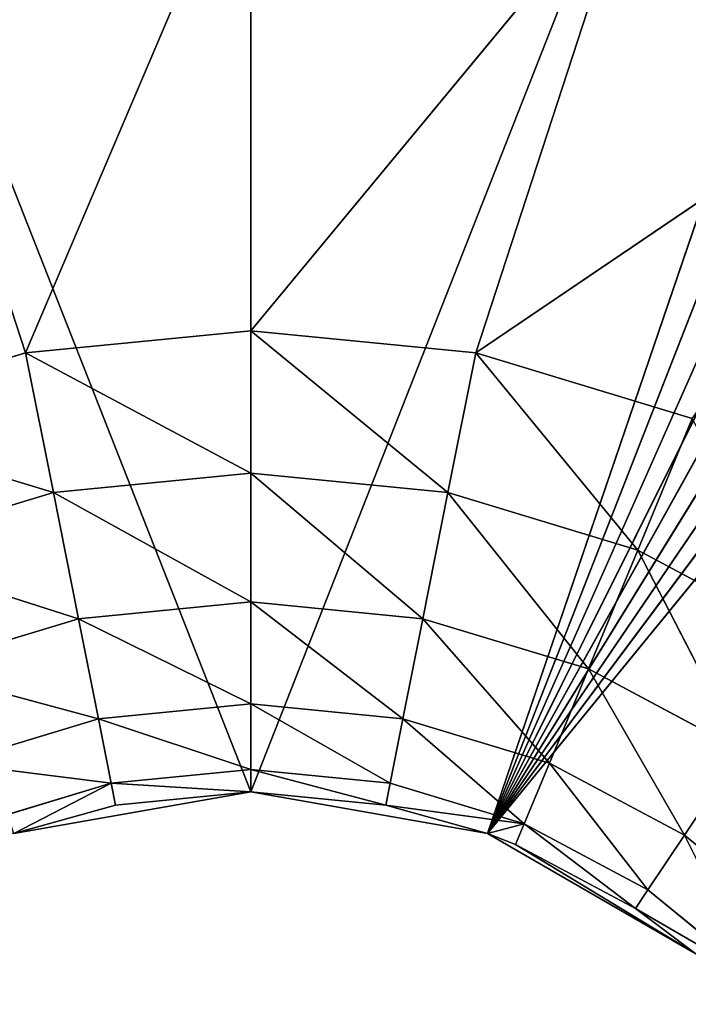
# Model space of a CAD drawing. Extents: x 14 to 217, y 27 to 186.
# Tile 618 of 656: x 43.11 to 44.56, y 119.75 to 121.88. Entities that reach past the tile are written whole.
import ezdxf

# ---------------------------------------------------------------- set-up
doc = ezdxf.new("R2010")
doc.units = 0
doc.header["$LTSCALE"] = 25.4
doc.layers.get('0').update_dxf_attribs({"color": 13, "linetype": 'CONTINUOUS'})

# ---------------------------------------------------------------- blocks, each defined once
blk = doc.blocks.new('PROFILE-RECESSED-T-CONNECT')
at = {"color": 0}
for p, q in [((29.6722, 13.9594, 64.8543), (30.1412, 13.9594, 64.712)), ((29.6722, 13.9594, 64.8543), (30.1412, 13.9594, 64.712)), ((29.6722, 13.9594, 64.8543), (30.2015, 13.9105, 65.0151)), ((29.6722, 13.9594, 64.8543), (30.2015, 13.9105, 65.0151)), ((30.1412, 13.9594, 64.712), (29.7987, 13.9594, 63.661)), ((30.1412, 13.9594, 64.712), (29.7987, 13.9594, 63.661)), ((30.1412, 13.9594, 64.712), (30.6289, 13.9594, 63.564)), ((30.1412, 13.9594, 64.712), (30.6289, 13.9594, 63.564)), ((30.1412, 13.9594, 64.712), (30.6289, 13.9594, 64.664)), ((30.6289, 13.9105, 64.973), (30.1412, 13.9594, 64.712)), ((30.1412, 13.9594, 64.712), (30.2015, 13.9105, 65.0151)), ((30.1412, 13.9594, 64.712), (30.2015, 13.9105, 65.0151)), ((30.1412, 13.9594, 64.712), (30.6289, 13.9594, 64.664)), ((30.6289, 13.9105, 64.973), (30.1412, 13.9594, 64.712)), ((30.6289, 13.9594, 64.664), (30.6289, 13.9594, 63.564)), ((30.6289, 13.9594, 64.664), (30.6289, 13.9594, 63.564)), ((30.6289, 13.9594, 64.664), (31.4591, 13.9594, 63.661)), ((30.6289, 13.9594, 64.664), (31.4591, 13.9594, 63.661)), ((30.6289, 13.9594, 64.664), (31.1166, 13.9594, 64.712)), ((30.6289, 13.9594, 64.664), (31.1166, 13.9594, 64.712)), ((30.6289, 13.9594, 64.664), (31.0563, 13.9105, 65.0151)), ((30.6289, 13.9594, 64.664), (31.0563, 13.9105, 65.0151)), ((30.6289, 13.9594, 64.664), (30.6289, 13.9105, 64.973)), ((30.6289, 13.9594, 64.664), (30.6289, 13.9105, 64.973)), ((31.1166, 13.9594, 64.712), (31.0563, 13.9105, 65.0151)), ((31.1166, 13.9594, 64.712), (31.0563, 13.9105, 65.0151)), ((31.1166, 13.9594, 64.712), (31.4591, 13.9594, 63.661)), ((31.1166, 13.9594, 64.712), (31.4591, 13.9594, 63.661)), ((31.1166, 13.9594, 64.712), (32.2446, 13.9594, 63.9469)), ((31.1166, 13.9594, 64.712), (32.2446, 13.9594, 63.9469)), ((31.1166, 13.9594, 64.712), (31.5856, 13.9594, 64.8543)), ((31.1166, 13.9594, 64.712), (31.5856, 13.9594, 64.8543)), ((31.1166, 13.9594, 64.712), (31.4673, 13.9105, 65.1398)), ((31.1166, 13.9594, 64.712), (31.4673, 13.9105, 65.1398)), ((31.5856, 13.9594, 64.8543), (31.4673, 13.9105, 65.1398)), ((31.5856, 13.9594, 64.8543), (31.4673, 13.9105, 65.1398)), ((30.2015, 13.9105, 65.0151), (29.7904, 13.9105, 65.1398)), ((29.7904, 13.9105, 65.1398), (30.2558, 13.7684, 65.2885)), ((29.7904, 13.9105, 65.1398), (30.2558, 13.7684, 65.2885)), ((30.2015, 13.9105, 65.0151), (29.7904, 13.9105, 65.1398)), ((30.6289, 13.7684, 65.2517), (30.2015, 13.9105, 65.0151)), ((30.2015, 13.9105, 65.0151), (30.2558, 13.7684, 65.2885)), ((30.2015, 13.9105, 65.0151), (30.2558, 13.7684, 65.2885)), ((30.6289, 13.9105, 64.973), (30.2015, 13.9105, 65.0151)), ((30.6289, 13.7684, 65.2517), (30.2015, 13.9105, 65.0151)), ((30.6289, 13.9105, 64.973), (30.2015, 13.9105, 65.0151)), ((31.0563, 13.9105, 65.0151), (30.6289, 13.9105, 64.973)), ((30.6289, 13.9105, 64.973), (31.002, 13.7684, 65.2885)), ((30.6289, 13.9105, 64.973), (31.002, 13.7684, 65.2885)), ((30.6289, 13.9105, 64.973), (30.6289, 13.7684, 65.2517)), ((30.6289, 13.9105, 64.973), (30.6289, 13.7684, 65.2517)), ((31.0563, 13.9105, 65.0151), (30.6289, 13.9105, 64.973)), ((31.0563, 13.9105, 65.0151), (31.002, 13.7684, 65.2885)), ((31.0563, 13.9105, 65.0151), (31.002, 13.7684, 65.2885)), ((31.4673, 13.9105, 65.1398), (31.0563, 13.9105, 65.0151)), ((31.0563, 13.9105, 65.0151), (31.3607, 13.7684, 65.3973)), ((31.0563, 13.9105, 65.0151), (31.3607, 13.7684, 65.3973)), ((31.4673, 13.9105, 65.1398), (31.0563, 13.9105, 65.0151)), ((31.4673, 13.9105, 65.1398), (31.3607, 13.7684, 65.3973)), ((31.4673, 13.9105, 65.1398), (31.3607, 13.7684, 65.3973)), ((31.8461, 13.9105, 65.3422), (31.4673, 13.9105, 65.1398)), ((31.4673, 13.9105, 65.1398), (31.6913, 13.7684, 65.574)), ((31.4673, 13.9105, 65.1398), (31.6913, 13.7684, 65.574)), ((31.8461, 13.9105, 65.3422), (31.4673, 13.9105, 65.1398)), ((30.2558, 13.7684, 65.2885), (29.8971, 13.7684, 65.3973)), ((29.8971, 13.7684, 65.3973), (30.299, 13.5472, 65.5055)), ((29.8971, 13.7684, 65.3973), (30.299, 13.5472, 65.5055)), ((30.2558, 13.7684, 65.2885), (29.8971, 13.7684, 65.3973)), ((30.6289, 13.5472, 65.473), (30.2558, 13.7684, 65.2885)), ((30.2558, 13.7684, 65.2885), (30.299, 13.5472, 65.5055)), ((30.2558, 13.7684, 65.2885), (30.299, 13.5472, 65.5055)), ((30.6289, 13.7684, 65.2517), (30.2558, 13.7684, 65.2885)), ((30.6289, 13.5472, 65.473), (30.2558, 13.7684, 65.2885)), ((30.6289, 13.7684, 65.2517), (30.2558, 13.7684, 65.2885)), ((31.002, 13.7684, 65.2885), (30.6289, 13.7684, 65.2517)), ((30.6289, 13.7684, 65.2517), (30.9588, 13.5472, 65.5055)), ((30.6289, 13.7684, 65.2517), (30.9588, 13.5472, 65.5055)), ((30.6289, 13.7684, 65.2517), (30.6289, 13.5472, 65.473)), ((30.6289, 13.7684, 65.2517), (30.6289, 13.5472, 65.473)), ((31.002, 13.7684, 65.2885), (30.6289, 13.7684, 65.2517)), ((31.002, 13.7684, 65.2885), (30.9588, 13.5472, 65.5055)), ((31.002, 13.7684, 65.2885), (30.9588, 13.5472, 65.5055)), ((31.3607, 13.7684, 65.3973), (31.002, 13.7684, 65.2885)), ((31.002, 13.7684, 65.2885), (31.276, 13.5472, 65.6017)), ((31.002, 13.7684, 65.2885), (31.276, 13.5472, 65.6017)), ((31.3607, 13.7684, 65.3973), (31.002, 13.7684, 65.2885)), ((31.3607, 13.7684, 65.3973), (31.276, 13.5472, 65.6017)), ((31.3607, 13.7684, 65.3973), (31.276, 13.5472, 65.6017)), ((31.6913, 13.7684, 65.574), (31.3607, 13.7684, 65.3973)), ((31.3607, 13.7684, 65.3973), (31.5684, 13.5472, 65.758)), ((31.3607, 13.7684, 65.3973), (31.5684, 13.5472, 65.758)), ((31.6913, 13.7684, 65.574), (31.3607, 13.7684, 65.3973)), ((31.6913, 13.7684, 65.574), (31.5684, 13.5472, 65.758)), ((31.6913, 13.7684, 65.574), (31.5684, 13.5472, 65.758)), ((30.299, 13.5472, 65.5055), (29.9818, 13.5472, 65.6017)), ((29.9818, 13.5472, 65.6017), (30.3267, 13.2684, 65.6448)), ((29.9818, 13.5472, 65.6017), (30.3267, 13.2684, 65.6448)), ((30.299, 13.5472, 65.5055), (29.9818, 13.5472, 65.6017)), ((30.6289, 13.2684, 65.615), (30.299, 13.5472, 65.5055)), ((30.299, 13.5472, 65.5055), (30.3267, 13.2684, 65.6448)), ((30.299, 13.5472, 65.5055), (30.3267, 13.2684, 65.6448)), ((30.6289, 13.5472, 65.473), (30.299, 13.5472, 65.5055)), ((30.6289, 13.2684, 65.615), (30.299, 13.5472, 65.5055)), ((30.6289, 13.5472, 65.473), (30.299, 13.5472, 65.5055)), ((30.9588, 13.5472, 65.5055), (30.6289, 13.5472, 65.473)), ((30.6289, 13.5472, 65.473), (30.9311, 13.2684, 65.6448)), ((30.6289, 13.5472, 65.473), (30.9311, 13.2684, 65.6448)), ((30.6289, 13.5472, 65.473), (30.6289, 13.2684, 65.615)), ((30.6289, 13.5472, 65.473), (30.6289, 13.2684, 65.615)), ((30.9588, 13.5472, 65.5055), (30.6289, 13.5472, 65.473)), ((30.9588, 13.5472, 65.5055), (30.9311, 13.2684, 65.6448)), ((30.9588, 13.5472, 65.5055), (30.9311, 13.2684, 65.6448)), ((31.276, 13.5472, 65.6017), (30.9588, 13.5472, 65.5055)), ((30.9588, 13.5472, 65.5055), (31.2217, 13.2684, 65.7329)), ((30.9588, 13.5472, 65.5055), (31.2217, 13.2684, 65.7329)), ((31.276, 13.5472, 65.6017), (30.9588, 13.5472, 65.5055)), ((31.276, 13.5472, 65.6017), (31.2217, 13.2684, 65.7329)), ((31.276, 13.5472, 65.6017), (31.2217, 13.2684, 65.7329)), ((31.5684, 13.5472, 65.758), (31.276, 13.5472, 65.6017)), ((31.276, 13.5472, 65.6017), (31.4894, 13.2684, 65.8761)), ((31.276, 13.5472, 65.6017), (31.4894, 13.2684, 65.8761)), ((31.5684, 13.5472, 65.758), (31.276, 13.5472, 65.6017)), ((31.5684, 13.5472, 65.758), (31.4894, 13.2684, 65.8761)), ((31.5684, 13.5472, 65.758), (31.4894, 13.2684, 65.8761)), ((31.8246, 13.5472, 65.9683), (31.5684, 13.5472, 65.758)), ((31.5684, 13.5472, 65.758), (31.7242, 13.2684, 66.0687)), ((31.5684, 13.5472, 65.758), (31.7242, 13.2684, 66.0687)), ((31.8246, 13.5472, 65.9683), (31.5684, 13.5472, 65.758)), ((30.3267, 13.2684, 65.6448), (30.0361, 13.2684, 65.7329)), ((30.3267, 13.2684, 65.6448), (30.0361, 13.2684, 65.7329)), ((30.1159, 12.9594, 65.7544), (30.3267, 13.2684, 65.6448)), ((30.1159, 12.9594, 65.7544), (30.3267, 13.2684, 65.6448)), ((30.6289, 13.2684, 65.615), (30.3267, 13.2684, 65.6448)), ((30.3267, 13.2684, 65.6448), (30.6289, 12.9594, 65.664)), ((30.3267, 13.2684, 65.6448), (30.6289, 12.9594, 65.664)), ((30.3267, 13.2684, 65.6448), (30.3363, 12.9594, 65.6928)), ((30.3267, 13.2684, 65.6448), (30.3363, 12.9594, 65.6928)), ((30.6289, 13.2684, 65.615), (30.3267, 13.2684, 65.6448)), ((30.9311, 13.2684, 65.6448), (30.6289, 13.2684, 65.615)), ((30.6289, 13.2684, 65.615), (30.9215, 12.9594, 65.6928)), ((30.6289, 13.2684, 65.615), (30.9215, 12.9594, 65.6928)), ((30.6289, 13.2684, 65.615), (30.6289, 12.9594, 65.664)), ((30.6289, 13.2684, 65.615), (30.6289, 12.9594, 65.664)), ((30.9311, 13.2684, 65.6448), (30.6289, 13.2684, 65.615)), ((31.2217, 13.2684, 65.7329), (30.9215, 12.9594, 65.6928)), ((30.9311, 13.2684, 65.6448), (30.9215, 12.9594, 65.6928)), ((31.2217, 13.2684, 65.7329), (30.9215, 12.9594, 65.6928)), ((30.9311, 13.2684, 65.6448), (30.9215, 12.9594, 65.6928)), ((31.2217, 13.2684, 65.7329), (30.9311, 13.2684, 65.6448)), ((31.2217, 13.2684, 65.7329), (30.9311, 13.2684, 65.6448)), ((31.1419, 12.9594, 65.7544), (31.2217, 13.2684, 65.7329)), ((31.1419, 12.9594, 65.7544), (31.2217, 13.2684, 65.7329)), ((31.2029, 12.9594, 65.7781), (31.2217, 13.2684, 65.7329)), ((31.2029, 12.9594, 65.7781), (31.2217, 13.2684, 65.7329)), ((31.4623, 12.9594, 65.9168), (31.2217, 13.2684, 65.7329)), ((31.4894, 13.2684, 65.8761), (31.2217, 13.2684, 65.7329)), ((31.4623, 12.9594, 65.9168), (31.2217, 13.2684, 65.7329)), ((31.4894, 13.2684, 65.8761), (31.2217, 13.2684, 65.7329)), ((31.7242, 13.2684, 66.0687), (31.4623, 12.9594, 65.9168)), ((31.7242, 13.2684, 66.0687), (31.4623, 12.9594, 65.9168)), ((31.4894, 13.2684, 65.8761), (31.4623, 12.9594, 65.9168)), ((31.4894, 13.2684, 65.8761), (31.4623, 12.9594, 65.9168)), ((31.7242, 13.2684, 66.0687), (31.4894, 13.2684, 65.8761)), ((31.7242, 13.2684, 66.0687), (31.4894, 13.2684, 65.8761)), ((30.1159, 3.7618, 65.7544), (30.3363, 12.9594, 65.6928)), ((30.3363, 12.9594, 65.6928), (30.1159, 12.9594, 65.7544)), ((30.1159, 3.7618, 65.7544), (30.3363, 12.9594, 65.6928)), ((30.3363, 12.9594, 65.6928), (30.1159, 12.9594, 65.7544)), ((30.6289, 3.7618, 65.664), (30.3363, 12.9594, 65.6928)), ((30.6289, 12.9594, 65.664), (30.3363, 12.9594, 65.6928)), ((30.6289, 3.7618, 65.664), (30.3363, 12.9594, 65.6928)), ((30.6289, 12.9594, 65.664), (30.3363, 12.9594, 65.6928)), ((30.9215, 12.9594, 65.6928), (30.6289, 3.7618, 65.664)), ((30.9215, 12.9594, 65.6928), (30.6289, 3.7618, 65.664)), ((30.9215, 12.9594, 65.6928), (30.6289, 12.9594, 65.664)), ((30.6289, 12.9594, 65.664), (30.6289, 3.7618, 65.664)), ((30.6289, 12.9594, 65.664), (30.6289, 3.7618, 65.664)), ((30.9215, 12.9594, 65.6928), (30.6289, 12.9594, 65.664)), ((31.1419, 12.9594, 65.7544), (30.9215, 12.9594, 65.6928)), ((30.9215, 12.9594, 65.6928), (31.1419, 3.7618, 65.7544)), ((30.9215, 12.9594, 65.6928), (31.1419, 3.7618, 65.7544)), ((31.1419, 12.9594, 65.7544), (30.9215, 12.9594, 65.6928)), ((31.2029, 12.9594, 65.7781), (31.1419, 3.7618, 65.7544)), ((31.2029, 12.9594, 65.7781), (31.1419, 12.9594, 65.7544)), ((31.1419, 12.9594, 65.7544), (31.1419, 3.7618, 65.7544)), ((31.2029, 12.9594, 65.7781), (31.1419, 3.7618, 65.7544)), ((31.1419, 12.9594, 65.7544), (31.1419, 3.7618, 65.7544)), ((31.2029, 12.9594, 65.7781), (31.1419, 12.9594, 65.7544)), ((31.4623, 12.9594, 65.9168), (31.2029, 12.9594, 65.7781)), ((31.2029, 12.9594, 65.7781), (31.5931, 3.7618, 66.0149)), ((31.2029, 12.9594, 65.7781), (31.5931, 3.7618, 66.0149)), ((31.4623, 12.9594, 65.9168), (31.2029, 12.9594, 65.7781)), ((31.5931, 12.9594, 66.0149), (31.4623, 12.9594, 65.9168)), ((31.4623, 12.9594, 65.9168), (31.5931, 3.7618, 66.0149)), ((31.4623, 12.9594, 65.9168), (31.5931, 3.7618, 66.0149)), ((31.5931, 12.9594, 66.0149), (31.4623, 12.9594, 65.9168)), ((26.5431, 3.7618, 55.2716), (30.6289, 3.7618, 65.664)), ((26.5431, 3.7618, 55.2716), (30.6289, 3.7618, 65.664)), ((30.6289, 3.7618, 65.664), (30.1159, 3.7618, 65.7544)), ((30.6289, 3.7618, 65.664), (30.1159, 3.7618, 65.7544)), ((34.7147, 3.7618, 55.2716), (30.6289, 3.7618, 65.664)), ((34.7147, 3.7618, 55.2716), (30.6289, 3.7618, 65.664)), ((31.1419, 3.7618, 65.7544), (30.6289, 3.7618, 65.664)), ((31.1419, 3.7618, 65.7544), (30.6289, 3.7618, 65.664)), ((36.2126, 3.7618, 55.5695), (31.1419, 3.7618, 65.7544)), ((31.1419, 3.7618, 65.7544), (35.7278, 3.7618, 55.4049)), ((34.7147, 3.7618, 55.2716), (31.1419, 3.7618, 65.7544)), ((34.7147, 3.7618, 55.2716), (31.1419, 3.7618, 65.7544)), ((35.2256, 3.7618, 55.3051), (31.1419, 3.7618, 65.7544)), ((35.2256, 3.7618, 55.3051), (31.1419, 3.7618, 65.7544)), ((31.1419, 3.7618, 65.7544), (35.7278, 3.7618, 55.4049)), ((36.6718, 3.7618, 55.796), (31.1419, 3.7618, 65.7544)), ((36.2126, 3.7618, 55.5695), (31.1419, 3.7618, 65.7544)), ((36.6718, 3.7618, 55.796), (31.1419, 3.7618, 65.7544)), ((37.0975, 3.7618, 56.0804), (31.1419, 3.7618, 65.7544)), ((37.0975, 3.7618, 56.0804), (31.1419, 3.7618, 65.7544)), ((37.4825, 3.7618, 56.418), (31.1419, 3.7618, 65.7544)), ((37.82, 3.7618, 56.8029), (31.1419, 3.7618, 65.7544)), ((37.4825, 3.7618, 56.418), (31.1419, 3.7618, 65.7544)), ((37.82, 3.7618, 56.8029), (31.1419, 3.7618, 65.7544)), ((38.1045, 3.7618, 57.2287), (31.1419, 3.7618, 65.7544)), ((38.1045, 3.7618, 57.2287), (31.1419, 3.7618, 65.7544)), ((31.5931, 3.7618, 66.0149), (31.1419, 3.7618, 65.7544)), ((31.5931, 3.7618, 66.0149), (31.1419, 3.7618, 65.7544))]:
    blk.add_line(p, q, dxfattribs=at)
mesh = blk.add_polyface(dxfattribs=at)
corners = [(29.6722, 13.9594, 64.8543), (30.1412, 13.9594, 64.712), (29.7987, 13.9594, 63.661)]
mesh.append_faces([[corners[k] for k in face] for face in [(0, 1, 2)]], dxfattribs={"color": 0})
mesh = blk.add_polyface(dxfattribs=at)
corners = [(30.2015, 13.9105, 65.0151), (30.1412, 13.9594, 64.712), (29.6722, 13.9594, 64.8543)]
mesh.append_faces([[corners[k] for k in face] for face in [(0, 1, 2)]], dxfattribs={"color": 0})
mesh = blk.add_polyface(dxfattribs=at)
corners = [(29.7904, 13.9105, 65.1398), (30.2015, 13.9105, 65.0151), (29.6722, 13.9594, 64.8543)]
mesh.append_faces([[corners[k] for k in face] for face in [(0, 1, 2)]], dxfattribs={"color": 0})
mesh = blk.add_polyface(dxfattribs=at)
corners = [(30.1412, 13.9594, 64.712), (30.6289, 13.9594, 63.564), (29.7987, 13.9594, 63.661)]
mesh.append_faces([[corners[k] for k in face] for face in [(0, 1, 2)]], dxfattribs={"color": 0})
mesh = blk.add_polyface(dxfattribs=at)
corners = [(30.1412, 13.9594, 64.712), (30.6289, 13.9594, 64.664), (30.6289, 13.9594, 63.564)]
mesh.append_faces([[corners[k] for k in face] for face in [(0, 1, 2)]], dxfattribs={"color": 0})
mesh = blk.add_polyface(dxfattribs=at)
corners = [(30.2015, 13.9105, 65.0151), (30.6289, 13.9105, 64.973), (30.1412, 13.9594, 64.712)]
mesh.append_faces([[corners[k] for k in face] for face in [(0, 1, 2)]], dxfattribs={"color": 0})
mesh = blk.add_polyface(dxfattribs=at)
corners = [(30.6289, 13.9105, 64.973), (30.6289, 13.9594, 64.664), (30.1412, 13.9594, 64.712)]
mesh.append_faces([[corners[k] for k in face] for face in [(0, 1, 2)]], dxfattribs={"color": 0})
mesh = blk.add_polyface(dxfattribs=at)
corners = [(30.6289, 13.9594, 64.664), (31.4591, 13.9594, 63.661), (30.6289, 13.9594, 63.564)]
mesh.append_faces([[corners[k] for k in face] for face in [(0, 1, 2)]], dxfattribs={"color": 0})
mesh = blk.add_polyface(dxfattribs=at)
corners = [(31.1166, 13.9594, 64.712), (31.4591, 13.9594, 63.661), (30.6289, 13.9594, 64.664)]
mesh.append_faces([[corners[k] for k in face] for face in [(0, 1, 2)]], dxfattribs={"color": 0})
mesh = blk.add_polyface(dxfattribs=at)
corners = [(31.0563, 13.9105, 65.0151), (31.1166, 13.9594, 64.712), (30.6289, 13.9594, 64.664)]
mesh.append_faces([[corners[k] for k in face] for face in [(0, 1, 2)]], dxfattribs={"color": 0})
mesh = blk.add_polyface(dxfattribs=at)
corners = [(31.0563, 13.9105, 65.0151), (30.6289, 13.9594, 64.664), (30.6289, 13.9105, 64.973)]
mesh.append_faces([[corners[k] for k in face] for face in [(0, 1, 2)]], dxfattribs={"color": 0})
mesh = blk.add_polyface(dxfattribs=at)
corners = [(31.4673, 13.9105, 65.1398), (31.1166, 13.9594, 64.712), (31.0563, 13.9105, 65.0151)]
mesh.append_faces([[corners[k] for k in face] for face in [(0, 1, 2)]], dxfattribs={"color": 0})
mesh = blk.add_polyface(dxfattribs=at)
corners = [(31.1166, 13.9594, 64.712), (32.2446, 13.9594, 63.9469), (31.4591, 13.9594, 63.661)]
mesh.append_faces([[corners[k] for k in face] for face in [(0, 1, 2)]], dxfattribs={"color": 0})
mesh = blk.add_polyface(dxfattribs=at)
corners = [(31.5856, 13.9594, 64.8543), (32.2446, 13.9594, 63.9469), (31.1166, 13.9594, 64.712)]
mesh.append_faces([[corners[k] for k in face] for face in [(0, 1, 2)]], dxfattribs={"color": 0})
mesh = blk.add_polyface(dxfattribs=at)
corners = [(31.4673, 13.9105, 65.1398), (31.5856, 13.9594, 64.8543), (31.1166, 13.9594, 64.712)]
mesh.append_faces([[corners[k] for k in face] for face in [(0, 1, 2)]], dxfattribs={"color": 0})
mesh = blk.add_polyface(dxfattribs=at)
corners = [(31.8461, 13.9105, 65.3422), (31.5856, 13.9594, 64.8543), (31.4673, 13.9105, 65.1398)]
mesh.append_faces([[corners[k] for k in face] for face in [(0, 1, 2)]], dxfattribs={"color": 0})
mesh = blk.add_polyface(dxfattribs=at)
corners = [(30.2558, 13.7684, 65.2885), (30.2015, 13.9105, 65.0151), (29.7904, 13.9105, 65.1398)]
mesh.append_faces([[corners[k] for k in face] for face in [(0, 1, 2)]], dxfattribs={"color": 0})
mesh = blk.add_polyface(dxfattribs=at)
corners = [(29.8971, 13.7684, 65.3973), (30.2558, 13.7684, 65.2885), (29.7904, 13.9105, 65.1398)]
mesh.append_faces([[corners[k] for k in face] for face in [(0, 1, 2)]], dxfattribs={"color": 0})
mesh = blk.add_polyface(dxfattribs=at)
corners = [(30.2558, 13.7684, 65.2885), (30.6289, 13.7684, 65.2517), (30.2015, 13.9105, 65.0151)]
mesh.append_faces([[corners[k] for k in face] for face in [(0, 1, 2)]], dxfattribs={"color": 0})
mesh = blk.add_polyface(dxfattribs=at)
corners = [(30.6289, 13.7684, 65.2517), (30.6289, 13.9105, 64.973), (30.2015, 13.9105, 65.0151)]
mesh.append_faces([[corners[k] for k in face] for face in [(0, 1, 2)]], dxfattribs={"color": 0})
mesh = blk.add_polyface(dxfattribs=at)
corners = [(31.002, 13.7684, 65.2885), (31.0563, 13.9105, 65.0151), (30.6289, 13.9105, 64.973)]
mesh.append_faces([[corners[k] for k in face] for face in [(0, 1, 2)]], dxfattribs={"color": 0})
mesh = blk.add_polyface(dxfattribs=at)
corners = [(31.002, 13.7684, 65.2885), (30.6289, 13.9105, 64.973), (30.6289, 13.7684, 65.2517)]
mesh.append_faces([[corners[k] for k in face] for face in [(0, 1, 2)]], dxfattribs={"color": 0})
mesh = blk.add_polyface(dxfattribs=at)
corners = [(31.3607, 13.7684, 65.3973), (31.0563, 13.9105, 65.0151), (31.002, 13.7684, 65.2885)]
mesh.append_faces([[corners[k] for k in face] for face in [(0, 1, 2)]], dxfattribs={"color": 0})
mesh = blk.add_polyface(dxfattribs=at)
corners = [(31.3607, 13.7684, 65.3973), (31.4673, 13.9105, 65.1398), (31.0563, 13.9105, 65.0151)]
mesh.append_faces([[corners[k] for k in face] for face in [(0, 1, 2)]], dxfattribs={"color": 0})
mesh = blk.add_polyface(dxfattribs=at)
corners = [(31.6913, 13.7684, 65.574), (31.4673, 13.9105, 65.1398), (31.3607, 13.7684, 65.3973)]
mesh.append_faces([[corners[k] for k in face] for face in [(0, 1, 2)]], dxfattribs={"color": 0})
mesh = blk.add_polyface(dxfattribs=at)
corners = [(31.6913, 13.7684, 65.574), (31.8461, 13.9105, 65.3422), (31.4673, 13.9105, 65.1398)]
mesh.append_faces([[corners[k] for k in face] for face in [(0, 1, 2)]], dxfattribs={"color": 0})
mesh = blk.add_polyface(dxfattribs=at)
corners = [(30.299, 13.5472, 65.5055), (30.2558, 13.7684, 65.2885), (29.8971, 13.7684, 65.3973)]
mesh.append_faces([[corners[k] for k in face] for face in [(0, 1, 2)]], dxfattribs={"color": 0})
mesh = blk.add_polyface(dxfattribs=at)
corners = [(29.9818, 13.5472, 65.6017), (30.299, 13.5472, 65.5055), (29.8971, 13.7684, 65.3973)]
mesh.append_faces([[corners[k] for k in face] for face in [(0, 1, 2)]], dxfattribs={"color": 0})
mesh = blk.add_polyface(dxfattribs=at)
corners = [(30.299, 13.5472, 65.5055), (30.6289, 13.5472, 65.473), (30.2558, 13.7684, 65.2885)]
mesh.append_faces([[corners[k] for k in face] for face in [(0, 1, 2)]], dxfattribs={"color": 0})
mesh = blk.add_polyface(dxfattribs=at)
corners = [(30.6289, 13.7684, 65.2517), (30.2558, 13.7684, 65.2885), (30.6289, 13.5472, 65.473)]
mesh.append_faces([[corners[k] for k in face] for face in [(0, 1, 2)]], dxfattribs={"color": 0})
mesh = blk.add_polyface(dxfattribs=at)
corners = [(30.9588, 13.5472, 65.5055), (31.002, 13.7684, 65.2885), (30.6289, 13.7684, 65.2517)]
mesh.append_faces([[corners[k] for k in face] for face in [(0, 1, 2)]], dxfattribs={"color": 0})
mesh = blk.add_polyface(dxfattribs=at)
corners = [(30.9588, 13.5472, 65.5055), (30.6289, 13.7684, 65.2517), (30.6289, 13.5472, 65.473)]
mesh.append_faces([[corners[k] for k in face] for face in [(0, 1, 2)]], dxfattribs={"color": 0})
mesh = blk.add_polyface(dxfattribs=at)
corners = [(31.276, 13.5472, 65.6017), (31.002, 13.7684, 65.2885), (30.9588, 13.5472, 65.5055)]
mesh.append_faces([[corners[k] for k in face] for face in [(0, 1, 2)]], dxfattribs={"color": 0})
mesh = blk.add_polyface(dxfattribs=at)
corners = [(31.276, 13.5472, 65.6017), (31.3607, 13.7684, 65.3973), (31.002, 13.7684, 65.2885)]
mesh.append_faces([[corners[k] for k in face] for face in [(0, 1, 2)]], dxfattribs={"color": 0})
mesh = blk.add_polyface(dxfattribs=at)
corners = [(31.5684, 13.5472, 65.758), (31.3607, 13.7684, 65.3973), (31.276, 13.5472, 65.6017)]
mesh.append_faces([[corners[k] for k in face] for face in [(0, 1, 2)]], dxfattribs={"color": 0})
mesh = blk.add_polyface(dxfattribs=at)
corners = [(31.5684, 13.5472, 65.758), (31.6913, 13.7684, 65.574), (31.3607, 13.7684, 65.3973)]
mesh.append_faces([[corners[k] for k in face] for face in [(0, 1, 2)]], dxfattribs={"color": 0})
mesh = blk.add_polyface(dxfattribs=at)
corners = [(31.8246, 13.5472, 65.9683), (31.6913, 13.7684, 65.574), (31.5684, 13.5472, 65.758)]
mesh.append_faces([[corners[k] for k in face] for face in [(0, 1, 2)]], dxfattribs={"color": 0})
mesh = blk.add_polyface(dxfattribs=at)
corners = [(30.3267, 13.2684, 65.6448), (30.299, 13.5472, 65.5055), (29.9818, 13.5472, 65.6017)]
mesh.append_faces([[corners[k] for k in face] for face in [(0, 1, 2)]], dxfattribs={"color": 0})
mesh = blk.add_polyface(dxfattribs=at)
corners = [(30.3267, 13.2684, 65.6448), (29.9818, 13.5472, 65.6017), (30.0361, 13.2684, 65.7329)]
mesh.append_faces([[corners[k] for k in face] for face in [(0, 1, 2)]], dxfattribs={"color": 0})
mesh = blk.add_polyface(dxfattribs=at)
corners = [(30.6289, 13.2684, 65.615), (30.299, 13.5472, 65.5055), (30.3267, 13.2684, 65.6448)]
mesh.append_faces([[corners[k] for k in face] for face in [(0, 1, 2)]], dxfattribs={"color": 0})
mesh = blk.add_polyface(dxfattribs=at)
corners = [(30.6289, 13.5472, 65.473), (30.299, 13.5472, 65.5055), (30.6289, 13.2684, 65.615)]
mesh.append_faces([[corners[k] for k in face] for face in [(0, 1, 2)]], dxfattribs={"color": 0})
mesh = blk.add_polyface(dxfattribs=at)
corners = [(30.9588, 13.5472, 65.5055), (30.6289, 13.5472, 65.473), (30.9311, 13.2684, 65.6448)]
mesh.append_faces([[corners[k] for k in face] for face in [(0, 1, 2)]], dxfattribs={"color": 0})
mesh = blk.add_polyface(dxfattribs=at)
corners = [(30.9311, 13.2684, 65.6448), (30.6289, 13.5472, 65.473), (30.6289, 13.2684, 65.615)]
mesh.append_faces([[corners[k] for k in face] for face in [(0, 1, 2)]], dxfattribs={"color": 0})
mesh = blk.add_polyface(dxfattribs=at)
corners = [(31.2217, 13.2684, 65.7329), (30.9588, 13.5472, 65.5055), (30.9311, 13.2684, 65.6448)]
mesh.append_faces([[corners[k] for k in face] for face in [(0, 1, 2)]], dxfattribs={"color": 0})
mesh = blk.add_polyface(dxfattribs=at)
corners = [(31.276, 13.5472, 65.6017), (30.9588, 13.5472, 65.5055), (31.2217, 13.2684, 65.7329)]
mesh.append_faces([[corners[k] for k in face] for face in [(0, 1, 2)]], dxfattribs={"color": 0})
mesh = blk.add_polyface(dxfattribs=at)
corners = [(31.4894, 13.2684, 65.8761), (31.276, 13.5472, 65.6017), (31.2217, 13.2684, 65.7329)]
mesh.append_faces([[corners[k] for k in face] for face in [(0, 1, 2)]], dxfattribs={"color": 0})
mesh = blk.add_polyface(dxfattribs=at)
corners = [(31.5684, 13.5472, 65.758), (31.276, 13.5472, 65.6017), (31.4894, 13.2684, 65.8761)]
mesh.append_faces([[corners[k] for k in face] for face in [(0, 1, 2)]], dxfattribs={"color": 0})
mesh = blk.add_polyface(dxfattribs=at)
corners = [(31.7242, 13.2684, 66.0687), (31.5684, 13.5472, 65.758), (31.4894, 13.2684, 65.8761)]
mesh.append_faces([[corners[k] for k in face] for face in [(0, 1, 2)]], dxfattribs={"color": 0})
mesh = blk.add_polyface(dxfattribs=at)
corners = [(31.8246, 13.5472, 65.9683), (31.5684, 13.5472, 65.758), (31.7242, 13.2684, 66.0687)]
mesh.append_faces([[corners[k] for k in face] for face in [(0, 1, 2)]], dxfattribs={"color": 0})
mesh = blk.add_polyface(dxfattribs=at)
corners = [(30.3267, 13.2684, 65.6448), (30.0361, 13.2684, 65.7329), (30.1159, 12.9594, 65.7544)]
mesh.append_faces([[corners[k] for k in face] for face in [(0, 1, 2)]], dxfattribs={"color": 0})
mesh = blk.add_polyface(dxfattribs=at)
corners = [(30.3363, 12.9594, 65.6928), (30.3267, 13.2684, 65.6448), (30.1159, 12.9594, 65.7544)]
mesh.append_faces([[corners[k] for k in face] for face in [(0, 1, 2)]], dxfattribs={"color": 0})
mesh = blk.add_polyface(dxfattribs=at)
corners = [(30.6289, 13.2684, 65.615), (30.3267, 13.2684, 65.6448), (30.6289, 12.9594, 65.664)]
mesh.append_faces([[corners[k] for k in face] for face in [(0, 1, 2)]], dxfattribs={"color": 0})
mesh = blk.add_polyface(dxfattribs=at)
corners = [(30.6289, 12.9594, 65.664), (30.3267, 13.2684, 65.6448), (30.3363, 12.9594, 65.6928)]
mesh.append_faces([[corners[k] for k in face] for face in [(0, 1, 2)]], dxfattribs={"color": 0})
mesh = blk.add_polyface(dxfattribs=at)
corners = [(30.9311, 13.2684, 65.6448), (30.6289, 13.2684, 65.615), (30.9215, 12.9594, 65.6928)]
mesh.append_faces([[corners[k] for k in face] for face in [(0, 1, 2)]], dxfattribs={"color": 0})
mesh = blk.add_polyface(dxfattribs=at)
corners = [(30.9215, 12.9594, 65.6928), (30.6289, 13.2684, 65.615), (30.6289, 12.9594, 65.664)]
mesh.append_faces([[corners[k] for k in face] for face in [(0, 1, 2)]], dxfattribs={"color": 0})
mesh = blk.add_polyface(dxfattribs=at)
corners = [(31.2217, 13.2684, 65.7329), (30.9215, 12.9594, 65.6928), (31.1419, 12.9594, 65.7544)]
mesh.append_faces([[corners[k] for k in face] for face in [(0, 1, 2)]], dxfattribs={"color": 0})
mesh = blk.add_polyface(dxfattribs=at)
corners = [(31.2217, 13.2684, 65.7329), (30.9311, 13.2684, 65.6448), (30.9215, 12.9594, 65.6928)]
mesh.append_faces([[corners[k] for k in face] for face in [(0, 1, 2)]], dxfattribs={"color": 0})
mesh = blk.add_polyface(dxfattribs=at)
corners = [(31.2217, 13.2684, 65.7329), (31.1419, 12.9594, 65.7544), (31.2029, 12.9594, 65.7781)]
mesh.append_faces([[corners[k] for k in face] for face in [(0, 1, 2)]], dxfattribs={"color": 0})
mesh = blk.add_polyface(dxfattribs=at)
corners = [(31.4623, 12.9594, 65.9168), (31.2217, 13.2684, 65.7329), (31.2029, 12.9594, 65.7781)]
mesh.append_faces([[corners[k] for k in face] for face in [(0, 1, 2)]], dxfattribs={"color": 0})
mesh = blk.add_polyface(dxfattribs=at)
corners = [(31.4894, 13.2684, 65.8761), (31.2217, 13.2684, 65.7329), (31.4623, 12.9594, 65.9168)]
mesh.append_faces([[corners[k] for k in face] for face in [(0, 1, 2)]], dxfattribs={"color": 0})
mesh = blk.add_polyface(dxfattribs=at)
corners = [(31.7242, 13.2684, 66.0687), (31.4623, 12.9594, 65.9168), (31.5931, 12.9594, 66.0149)]
mesh.append_faces([[corners[k] for k in face] for face in [(0, 1, 2)]], dxfattribs={"color": 0})
mesh = blk.add_polyface(dxfattribs=at)
corners = [(31.7242, 13.2684, 66.0687), (31.4894, 13.2684, 65.8761), (31.4623, 12.9594, 65.9168)]
mesh.append_faces([[corners[k] for k in face] for face in [(0, 1, 2)]], dxfattribs={"color": 0})
mesh = blk.add_polyface(dxfattribs=at)
corners = [(30.3363, 12.9594, 65.6928), (30.1159, 12.9594, 65.7544), (30.1159, 3.7618, 65.7544)]
mesh.append_faces([[corners[k] for k in face] for face in [(0, 1, 2)]], dxfattribs={"color": 0})
mesh = blk.add_polyface(dxfattribs=at)
corners = [(30.6289, 3.7618, 65.664), (30.3363, 12.9594, 65.6928), (30.1159, 3.7618, 65.7544)]
mesh.append_faces([[corners[k] for k in face] for face in [(0, 1, 2)]], dxfattribs={"color": 0})
mesh = blk.add_polyface(dxfattribs=at)
corners = [(30.6289, 12.9594, 65.664), (30.3363, 12.9594, 65.6928), (30.6289, 3.7618, 65.664)]
mesh.append_faces([[corners[k] for k in face] for face in [(0, 1, 2)]], dxfattribs={"color": 0})
mesh = blk.add_polyface(dxfattribs=at)
corners = [(31.1419, 3.7618, 65.7544), (30.9215, 12.9594, 65.6928), (30.6289, 3.7618, 65.664)]
mesh.append_faces([[corners[k] for k in face] for face in [(0, 1, 2)]], dxfattribs={"color": 0})
mesh = blk.add_polyface(dxfattribs=at)
corners = [(30.9215, 12.9594, 65.6928), (30.6289, 12.9594, 65.664), (30.6289, 3.7618, 65.664)]
mesh.append_faces([[corners[k] for k in face] for face in [(0, 1, 2)]], dxfattribs={"color": 0})
mesh = blk.add_polyface(dxfattribs=at)
corners = [(31.1419, 12.9594, 65.7544), (30.9215, 12.9594, 65.6928), (31.1419, 3.7618, 65.7544)]
mesh.append_faces([[corners[k] for k in face] for face in [(0, 1, 2)]], dxfattribs={"color": 0})
mesh = blk.add_polyface(dxfattribs=at)
corners = [(31.5931, 3.7618, 66.0149), (31.2029, 12.9594, 65.7781), (31.1419, 3.7618, 65.7544)]
mesh.append_faces([[corners[k] for k in face] for face in [(0, 1, 2)]], dxfattribs={"color": 0})
mesh = blk.add_polyface(dxfattribs=at)
corners = [(31.2029, 12.9594, 65.7781), (31.1419, 12.9594, 65.7544), (31.1419, 3.7618, 65.7544)]
mesh.append_faces([[corners[k] for k in face] for face in [(0, 1, 2)]], dxfattribs={"color": 0})
mesh = blk.add_polyface(dxfattribs=at)
corners = [(31.5931, 3.7618, 66.0149), (31.4623, 12.9594, 65.9168), (31.2029, 12.9594, 65.7781)]
mesh.append_faces([[corners[k] for k in face] for face in [(0, 1, 2)]], dxfattribs={"color": 0})
mesh = blk.add_polyface(dxfattribs=at)
corners = [(31.5931, 12.9594, 66.0149), (31.4623, 12.9594, 65.9168), (31.5931, 3.7618, 66.0149)]
mesh.append_faces([[corners[k] for k in face] for face in [(0, 1, 2)]], dxfattribs={"color": 0})
mesh = blk.add_polyface(dxfattribs=at)
corners = [(30.1159, 3.7618, 65.7544), (26.5431, 3.7618, 55.2716), (30.6289, 3.7618, 65.664)]
mesh.append_faces([[corners[k] for k in face] for face in [(0, 1, 2)]], dxfattribs={"color": 0})
mesh = blk.add_polyface(dxfattribs=at)
corners = [(30.6289, 3.7618, 65.664), (26.5431, 3.7618, 55.2716), (34.7147, 3.7618, 55.2716)]
mesh.append_faces([[corners[k] for k in face] for face in [(0, 1, 2)]], dxfattribs={"color": 0})
mesh = blk.add_polyface(dxfattribs=at)
corners = [(31.1419, 3.7618, 65.7544), (30.6289, 3.7618, 65.664), (34.7147, 3.7618, 55.2716)]
mesh.append_faces([[corners[k] for k in face] for face in [(0, 1, 2)]], dxfattribs={"color": 0})
mesh = blk.add_polyface(dxfattribs=at)
corners = [(31.1419, 3.7618, 65.7544), (35.7278, 3.7618, 55.4049), (36.2126, 3.7618, 55.5695)]
mesh.append_faces([[corners[k] for k in face] for face in [(0, 1, 2)]], dxfattribs={"color": 0})
mesh = blk.add_polyface(dxfattribs=at)
corners = [(31.1419, 3.7618, 65.7544), (34.7147, 3.7618, 55.2716), (35.2256, 3.7618, 55.3051)]
mesh.append_faces([[corners[k] for k in face] for face in [(0, 1, 2)]], dxfattribs={"color": 0})
mesh = blk.add_polyface(dxfattribs=at)
corners = [(31.1419, 3.7618, 65.7544), (35.2256, 3.7618, 55.3051), (35.7278, 3.7618, 55.4049)]
mesh.append_faces([[corners[k] for k in face] for face in [(0, 1, 2)]], dxfattribs={"color": 0})
mesh = blk.add_polyface(dxfattribs=at)
corners = [(31.1419, 3.7618, 65.7544), (36.2126, 3.7618, 55.5695), (36.6718, 3.7618, 55.796)]
mesh.append_faces([[corners[k] for k in face] for face in [(0, 1, 2)]], dxfattribs={"color": 0})
mesh = blk.add_polyface(dxfattribs=at)
corners = [(31.1419, 3.7618, 65.7544), (36.6718, 3.7618, 55.796), (37.0975, 3.7618, 56.0804)]
mesh.append_faces([[corners[k] for k in face] for face in [(0, 1, 2)]], dxfattribs={"color": 0})
mesh = blk.add_polyface(dxfattribs=at)
corners = [(31.1419, 3.7618, 65.7544), (37.0975, 3.7618, 56.0804), (37.4825, 3.7618, 56.418)]
mesh.append_faces([[corners[k] for k in face] for face in [(0, 1, 2)]], dxfattribs={"color": 0})
mesh = blk.add_polyface(dxfattribs=at)
corners = [(31.1419, 3.7618, 65.7544), (37.4825, 3.7618, 56.418), (37.82, 3.7618, 56.8029)]
mesh.append_faces([[corners[k] for k in face] for face in [(0, 1, 2)]], dxfattribs={"color": 0})
mesh = blk.add_polyface(dxfattribs=at)
corners = [(31.1419, 3.7618, 65.7544), (37.82, 3.7618, 56.8029), (38.1045, 3.7618, 57.2287)]
mesh.append_faces([[corners[k] for k in face] for face in [(0, 1, 2)]], dxfattribs={"color": 0})
mesh = blk.add_polyface(dxfattribs=at)
corners = [(31.5931, 3.7618, 66.0149), (31.1419, 3.7618, 65.7544), (38.1045, 3.7618, 57.2287)]
mesh.append_faces([[corners[k] for k in face] for face in [(0, 1, 2)]], dxfattribs={"color": 0})
mesh = blk.add_polyface(dxfattribs=at)
corners = [(28.7863, 2.0001, 100.2666), (30.5549, 2.0001, 100), (16.2752, 2.0001, 54.852)]
mesh.append_faces([[corners[k] for k in face] for face in [(0, 1, 2)]], dxfattribs={"color": 0})
mesh = blk.add_polyface(dxfattribs=at)
corners = [(30.5549, 2.0001, 100), (16.9255, 2.0001, 53.8787), (16.2752, 2.0001, 54.852)]
mesh.append_faces([[corners[k] for k in face] for face in [(0, 1, 2)]], dxfattribs={"color": 0})
mesh = blk.add_polyface(dxfattribs=at)
corners = [(30.5549, 2.0001, 100), (17.8988, 2.0001, 53.2284), (16.9255, 2.0001, 53.8787)]
mesh.append_faces([[corners[k] for k in face] for face in [(0, 1, 2)]], dxfattribs={"color": 0})
mesh = blk.add_polyface(dxfattribs=at)
corners = [(30.5549, 2.0001, 100), (19.0469, 2.0001, 53), (17.8988, 2.0001, 53.2284)]
mesh.append_faces([[corners[k] for k in face] for face in [(0, 1, 2)]], dxfattribs={"color": 0})
mesh = blk.add_polyface(dxfattribs=at)
corners = [(30.5549, 2.0001, 100), (43.0469, 2.0001, 53), (19.0469, 2.0001, 53)]
mesh.append_faces([[corners[k] for k in face] for face in [(0, 1, 2)]], dxfattribs={"color": 0})
mesh = blk.add_polyface(dxfattribs=at)
corners = [(30.5549, 2.0001, 100), (46.0469, 2.0001, 88), (43.0469, 2.0001, 53)]
mesh.append_faces([[corners[k] for k in face] for face in [(0, 1, 2)]], dxfattribs={"color": 0})
mesh = blk.add_polyface(dxfattribs=at)
corners = [(28.7863, 0.8001, 100.2666), (16.0469, 0.8001, 56), (30.5549, 0.8001, 100)]
mesh.append_faces([[corners[k] for k in face] for face in [(0, 1, 2)]], dxfattribs={"color": 0})
mesh = blk.add_polyface(dxfattribs=at)
corners = [(30.5549, 0.8001, 100), (16.0469, 0.8001, 56), (16.2752, 0.8001, 54.852)]
mesh.append_faces([[corners[k] for k in face] for face in [(0, 1, 2)]], dxfattribs={"color": 0})
mesh = blk.add_polyface(dxfattribs=at)
corners = [(30.5549, 0.8001, 100), (16.2752, 0.8001, 54.852), (16.9255, 0.8001, 53.8787)]
mesh.append_faces([[corners[k] for k in face] for face in [(0, 1, 2)]], dxfattribs={"color": 0})
mesh = blk.add_polyface(dxfattribs=at)
corners = [(30.5549, 0.8001, 100), (16.9255, 0.8001, 53.8787), (19.0469, 0.8001, 53)]
mesh.append_faces([[corners[k] for k in face] for face in [(0, 1, 2)]], dxfattribs={"color": 0})
mesh = blk.add_polyface(dxfattribs=at)
corners = [(32.3234, 0.8001, 100.2666), (19.0469, 0.8001, 53), (43.0469, 0.8001, 53)]
mesh.append_faces([[corners[k] for k in face] for face in [(0, 1, 2)]], dxfattribs={"color": 0})
mesh = blk.add_polyface(dxfattribs=at)
corners = [(32.3234, 0.8001, 100.2666), (30.5549, 0.8001, 100), (19.0469, 0.8001, 53)]
mesh.append_faces([[corners[k] for k in face] for face in [(0, 1, 2)]], dxfattribs={"color": 0})

msp = doc.modelspace()

# ---------------------------------------------------------------- block references
at = {"color": 7, "extrusion": (0, -1, -3.33067e-16)}
msp.add_blockref('PROFILE-RECESSED-T-CONNECT', (12.9862, -56.4217, -185.8719), dxfattribs=at)

doc.saveas('drawing.dxf')
